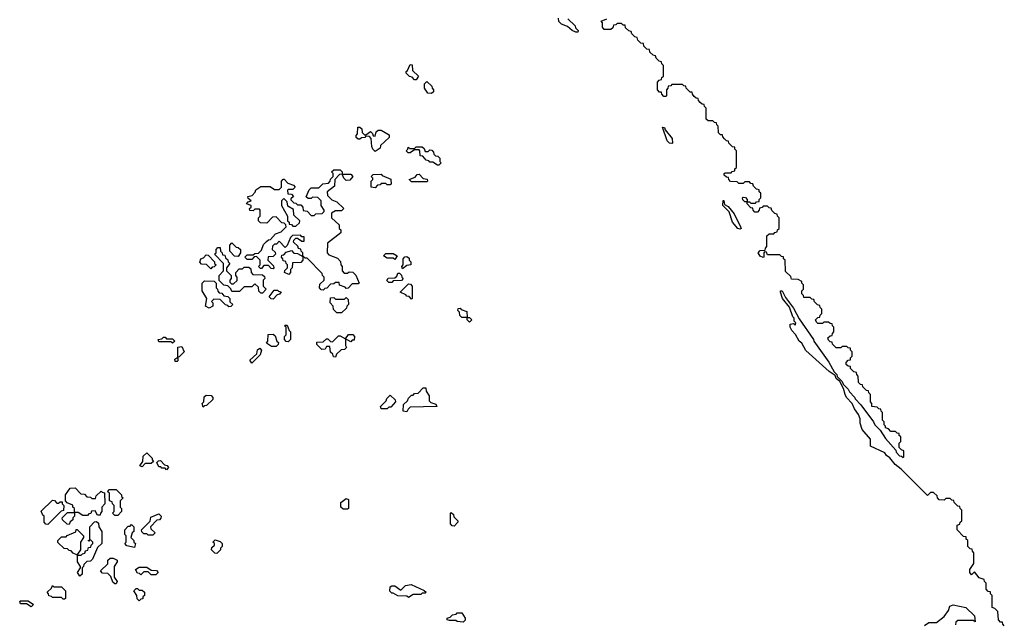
# Model space of a CAD drawing. Extents: x 2776963 to 2884430, y 684484 to 829250.
# Tile 282 of 287: x 2877720 to 2884190, y 815705 to 819675. Entities that reach past the tile are written whole.
import ezdxf

# ---------------------------------------------------------------- set-up
doc = ezdxf.new("R2010")
doc.units = 0

msp = doc.modelspace()

# ---------------------------------------------------------------- linework, layer by layer
at = {"layer": '0CON20XD'}
for points in [[(2881321.7, 819681.7), (2881370, 819635), (2881371.7, 819621.7), (2881390, 819605), (2881387.5, 819592.5), (2881375, 819593.3), (2881350, 819605), (2881320, 819630), (2881280, 819645), (2881263, 819663), (2881260, 819685)], [(2882391.7, 818611.7), (2882380, 818625), (2882378.3, 818638.3), (2882365, 818640), (2882350, 818655), (2882350, 818665), (2882355, 818670), (2882395, 818670), (2882401.7, 818678.3), (2882418.3, 818681.7), (2882420, 818695), (2882430, 818705), (2882430, 818815), (2882420, 818825), (2882418.3, 818838.3), (2882405, 818840), (2882380, 818865), (2882378.3, 818878.3), (2882365, 818880), (2882351.7, 818891.7), (2882340, 818905), (2882338.3, 818918.3), (2882325, 818920), (2882311.7, 818931.7), (2882310, 818975), (2882300, 818985), (2882298.3, 818998.3), (2882285, 819000), (2882275, 819010), (2882245, 819010), (2882231.7, 819021.7), (2882230, 819095), (2882220, 819105), (2882218.3, 819118.3), (2882205, 819120), (2882191.7, 819131.7), (2882180, 819145), (2882178.3, 819158.3), (2882165, 819160), (2882151.7, 819171.7), (2882140, 819185), (2882138.3, 819198.3), (2882125, 819200), (2882100, 819225), (2882098.3, 819238.3), (2882085, 819240), (2882075, 819250), (2882005, 819250), (2881998.3, 819241.7), (2881981.7, 819238.3), (2881980, 819225), (2881970, 819215), (2881970, 819175), (2881965, 819170), (2881951.7, 819171.7), (2881940, 819185), (2881938.3, 819198.3), (2881925, 819200), (2881910, 819215), (2881910, 819265), (2881921.7, 819278.3), (2881938.3, 819281.7), (2881940, 819295), (2881950, 819305), (2881950, 819375), (2881940, 819385), (2881938.3, 819398.3), (2881921.7, 819401.7), (2881901.7, 819421.7), (2881898.3, 819438.3), (2881881.7, 819441.7), (2881861.7, 819461.7), (2881858.3, 819478.3), (2881841.7, 819481.7), (2881821.7, 819501.7), (2881818.3, 819518.3), (2881801.7, 819521.7), (2881781.7, 819541.7), (2881778.3, 819558.3), (2881761.7, 819561.7), (2881741.7, 819581.7), (2881738.3, 819598.3), (2881721.7, 819601.7), (2881701.7, 819621.7), (2881698.3, 819638.3), (2881685, 819640), (2881675, 819650), (2881645, 819650), (2881638.3, 819641.7), (2881621.7, 819638.3), (2881618.3, 819621.7), (2881605, 819610), (2881561.7, 819611.7), (2881550, 819625), (2881550, 819655), (2881540, 819665), (2881578.3, 819681.7)], [(2880325, 819280), (2880315, 819280), (2880298.3, 819298.3), (2880281.7, 819301.7), (2880260, 819325), (2880260, 819335), (2880268.3, 819341.7), (2880285, 819380), (2880298.3, 819378.3), (2880301.7, 819341.7), (2880340, 819305), (2880325, 819280)], [(2880425, 819190), (2880401.7, 819191.7), (2880380, 819225), (2880380, 819255), (2880395, 819270), (2880428.3, 819238.3), (2880430, 819225), (2880440, 819215), (2880438.3, 819201.7), (2880425, 819190)], [(2880055, 818810), (2880040, 818825), (2880033, 818843), (2880030, 818895), (2880018.3, 818908.3), (2879995, 818910), (2879988.3, 818901.7), (2879965, 818900), (2879955, 818890), (2879945, 818890), (2879931.7, 818901.7), (2879930, 818915), (2879940, 818925), (2879941.7, 818968.3), (2879955, 818970), (2879968.3, 818958.3), (2879970, 818935), (2879985, 818920), (2879995, 818920), (2880025, 818940), (2880038.3, 818928.3), (2880041.7, 818911.7), (2880055, 818910), (2880061.7, 818938.3), (2880075, 818950), (2880095, 818950), (2880148.3, 818918.3), (2880148.3, 818901.7), (2880091.7, 818848.3), (2880088.3, 818831.7), (2880055, 818810)], [(2882005, 818862.5), (2881990, 818865), (2881975, 818880), (2881945, 818970), (2881956.4, 818966.4), (2881961.7, 818951.7), (2882006.7, 818895), (2882010, 818865), (2882005, 818862.5)], [(2880475, 818720), (2880465, 818720), (2880435, 818740), (2880415, 818740), (2880408.3, 818748.3), (2880391.7, 818751.7), (2880368.3, 818778.3), (2880351.7, 818781.7), (2880350, 818815), (2880345, 818820), (2880315, 818820), (2880285, 818800), (2880271.7, 818801.7), (2880260, 818815), (2880270, 818825), (2880271.7, 818838.3), (2880285, 818830), (2880315, 818830), (2880325, 818840), (2880365, 818840), (2880378.3, 818828.3), (2880385, 818810), (2880405, 818810), (2880415, 818820), (2880428.3, 818818.3), (2880440, 818805), (2880441.7, 818791.7), (2880451.7, 818781.7), (2880468.3, 818778.3), (2880480, 818765), (2880480, 818745), (2880490, 818735), (2880475, 818720)], [(2879715, 817900), (2879701.7, 817901.7), (2879690, 817915), (2879691.7, 817938.3), (2879720, 817965), (2879720, 817985), (2879710, 817995), (2879708.3, 818008.3), (2879608.3, 818108.3), (2879595, 818110), (2879585, 818120), (2879580, 818120), (2879580, 818095), (2879568.3, 818081.7), (2879511.7, 818078.3), (2879510, 818045), (2879500, 818035), (2879500, 818015), (2879488.3, 818001.7), (2879460, 818015), (2879461.7, 818028.3), (2879480, 818045), (2879480, 818065), (2879470, 818075), (2879468.3, 818088.3), (2879451.7, 818091.7), (2879450, 818105), (2879440, 818115), (2879441.7, 818128.3), (2879455, 818130), (2879471.7, 818148.3), (2879505, 818160), (2879521.7, 818141.7), (2879545, 818140), (2879580, 818120), (2879580, 818145), (2879570, 818155), (2879568.3, 818168.3), (2879551.7, 818171.7), (2879548.3, 818188.3), (2879520, 818215), (2879521.7, 818228.3), (2879535, 818240), (2879545, 818240), (2879575, 818220), (2879588.3, 818221.7), (2879588.3, 818248.3), (2879575, 818250), (2879565, 818260), (2879511.7, 818258.3), (2879500, 818245), (2879478.3, 818191.7), (2879465, 818180), (2879425, 818220), (2879408.3, 818201.7), (2879395, 818200), (2879381.7, 818188.3), (2879380, 818165), (2879398.3, 818148.3), (2879400, 818135), (2879385, 818120), (2879351.7, 818118.3), (2879350, 818095), (2879388.3, 818058.3), (2879390, 818045), (2879385, 818040), (2879371.7, 818041.7), (2879355, 818060), (2879325, 818060), (2879308.3, 818041.7), (2879301.7, 818041.7), (2879290, 818055), (2879300, 818065), (2879300, 818095), (2879275, 818120), (2879261.7, 818118.3), (2879245, 818100), (2879215, 818100), (2879200, 818115), (2879215, 818130), (2879255, 818130), (2879265, 818140), (2879288.3, 818141.7), (2879308.3, 818161.7), (2879321.7, 818198.3), (2879341.7, 818218.3), (2879355, 818230), (2879368.3, 818231.7), (2879401.7, 818268.3), (2879438.3, 818281.7), (2879470, 818315), (2879468.3, 818328.3), (2879458.3, 818338.3), (2879441.7, 818341.7), (2879405, 818380), (2879381.7, 818378.3), (2879345, 818340), (2879301.7, 818341.7), (2879290, 818355), (2879290, 818375), (2879300, 818385), (2879300, 818425), (2879295, 818430), (2879265, 818430), (2879255, 818420), (2879231.7, 818421.7), (2879230, 818435), (2879240, 818445), (2879240, 818455), (2879210, 818465), (2879221.7, 818478.3), (2879240, 818485), (2879221.7, 818501.7), (2879220, 818515), (2879248.3, 818521.7), (2879268.3, 818541.7), (2879271.7, 818558.3), (2879305, 818580), (2879365, 818580), (2879395, 818560), (2879425, 818560), (2879440, 818575), (2879440, 818615), (2879451.7, 818628.3), (2879458.3, 818628.3), (2879481.7, 818601.7), (2879518.3, 818588.3), (2879530, 818575), (2879515, 818560), (2879485, 818560), (2879480, 818555), (2879481.7, 818531.7), (2879505, 818530), (2879520, 818515), (2879501.7, 818498.3), (2879501.7, 818491.7), (2879521.7, 818471.7), (2879535, 818470), (2879545, 818460), (2879568.3, 818458.3), (2879580, 818445), (2879581.7, 818421.7), (2879608.3, 818418.3), (2879635, 818390), (2879655, 818390), (2879665, 818400), (2879708.3, 818401.7), (2879720, 818415), (2879720, 818425), (2879700, 818455), (2879700, 818485), (2879678.3, 818508.3), (2879645, 818510), (2879635, 818500), (2879615, 818500), (2879601.7, 818511.7), (2879621.7, 818558.3), (2879635, 818570), (2879685, 818570), (2879711.7, 818598.3), (2879748.3, 818601.7), (2879760, 818615), (2879761.7, 818628.3), (2879780, 818645), (2879780, 818665), (2879770, 818675), (2879785, 818690), (2879825, 818690), (2879840, 818675), (2879840, 818660), (2879895, 818660), (2879910, 818645), (2879888.3, 818621.7), (2879865, 818620), (2879850, 818635), (2879840, 818660), (2879821.7, 818658.3), (2879790, 818625), (2879788.3, 818581.7), (2879740, 818545), (2879741.7, 818521.7), (2879771.7, 818491.7), (2879805, 818480), (2879850, 818435), (2879835, 818420), (2879795, 818420), (2879770, 818405), (2879770, 818375), (2879818.3, 818328.3), (2879820, 818305), (2879830, 818295), (2879830, 818275), (2879741.7, 818208.3), (2879740, 818145), (2879751.7, 818131.7), (2879808.3, 818108.3), (2879828.3, 818088.3), (2879830, 818065), (2879840, 818055), (2879840, 818025), (2879851.7, 818011.7), (2879875, 818010), (2879885, 818020), (2879908.3, 818018.3), (2879928.3, 817998.3), (2879950, 817945), (2879945, 817940), (2879905, 817940), (2879878.3, 817911.7), (2879865, 817910), (2879858.3, 817918.3), (2879821.7, 817931.7), (2879818.3, 817948.3), (2879795, 817950), (2879785, 817940), (2879761.7, 817938.3), (2879738.3, 817911.7), (2879725, 817910), (2879715, 817900)], [(2880055, 818570), (2880030, 818575), (2880030, 818615), (2880040, 818625), (2880040, 818635), (2880030, 818645), (2880041.7, 818658.3), (2880095, 818660), (2880101.7, 818651.7), (2880158.3, 818628.3), (2880160, 818595), (2880155, 818590), (2880135, 818590), (2880125, 818600), (2880095, 818600), (2880088.3, 818591.7), (2880071.7, 818588.3), (2880055, 818570)], [(2880395, 818610), (2880295, 818610), (2880280, 818625), (2880318.3, 818641.7), (2880331.7, 818658.3), (2880345, 818660), (2880371.7, 818631.7), (2880398.3, 818628.3), (2880400, 818615), (2880395, 818610)], [(2884190, 815695), (2884180, 815705), (2884178.3, 815718.3), (2884165, 815720), (2884152.5, 815735), (2884148.3, 815788.3), (2884128.3, 815808.3), (2884110, 815815), (2884110, 815895), (2884100, 815905), (2884098.3, 815918.3), (2884085, 815920), (2884070, 815935), (2884070, 815975), (2884060, 815985), (2884058.3, 815998.3), (2884025, 816010), (2883995, 816050), (2883975, 816030), (2883962.5, 816045), (2883962.5, 816065), (2883990, 816105), (2883990, 816175), (2883980, 816185), (2883978.3, 816198.3), (2883965, 816200), (2883950, 816215), (2883950, 816255), (2883940, 816265), (2883938.3, 816278.3), (2883921.7, 816281.7), (2883880, 816325), (2883880, 816355), (2883898.3, 816361.7), (2883900, 816375), (2883910, 816385), (2883910, 816455), (2883900, 816465), (2883898.3, 816478.3), (2883885, 816480), (2883860, 816505), (2883858.3, 816518.3), (2883845, 816520), (2883835, 816530), (2883805, 816530), (2883795, 816520), (2883761.7, 816521.7), (2883750, 816535), (2883748.3, 816548.3), (2883725, 816570), (2883705, 816570), (2883685, 816550), (2883513, 816723), (2883473.6, 816753.6), (2883438.3, 816798.3), (2883415, 816812.5), (2883405, 816830), (2883310, 816875), (2883311.7, 816921.7), (2883256.7, 816985), (2883243.8, 817025), (2883243.3, 817055), (2883231.7, 817081.7), (2883205, 817120), (2883190, 817155), (2883152.5, 817195), (2883143.3, 817213.3), (2883132.5, 817252.5), (2883108.3, 817298.3), (2883085, 817320), (2883078.3, 817338.3), (2883040, 817365), (2882885, 817503.8), (2882860, 817550), (2882842.5, 817565), (2882818.3, 817608.3), (2882793.3, 817635), (2882782.5, 817655), (2882783.3, 817675), (2882805, 817680), (2882815, 817670), (2882820, 817685), (2882810, 817695), (2882810, 817715), (2882800, 817725), (2882778.3, 817788.3), (2882732.5, 817845), (2882720, 817885), (2882720, 817895), (2882730, 817895), (2882751.7, 817851.7), (2882805, 817780), (2882841.7, 817711.7), (2882935.8, 817575.8), (2882937.5, 817565), (2883036.1, 817426.1), (2883071.7, 817361.7), (2883090, 817345), (2883091.7, 817331.7), (2883125, 817300), (2883131.7, 817281.7), (2883165, 817250), (2883171.7, 817231.7), (2883206.4, 817196.4), (2883210, 817185), (2883246.4, 817146.4), (2883330, 817035), (2883340, 817015), (2883375, 816980), (2883410, 816925), (2883478.3, 816848.3), (2883480, 816835), (2883501.7, 816811.7), (2883515, 816810), (2883525, 816800), (2883530, 816805), (2883530, 816845), (2883515, 816850), (2883500, 816865), (2883500, 816895), (2883510, 816905), (2883510, 816935), (2883500, 816945), (2883498.3, 816958.3), (2883485, 816960), (2883475, 816970), (2883445, 816970), (2883428.3, 816988.3), (2883410, 816995), (2883410, 817005), (2883400, 817015), (2883400, 817035), (2883390, 817045), (2883390, 817095), (2883380, 817105), (2883378.3, 817118.3), (2883365, 817120), (2883355, 817130), (2883320, 817135), (2883320, 817155), (2883310, 817165), (2883310, 817215), (2883300, 817225), (2883298.3, 817238.3), (2883285, 817240), (2883260, 817265), (2883258.3, 817278.3), (2883245, 817280), (2883231.7, 817291.7), (2883230, 817335), (2883220, 817345), (2883218.3, 817358.3), (2883201.7, 817361.7), (2883180, 817385), (2883178.3, 817398.3), (2883165, 817400), (2883151.7, 817411.7), (2883150, 817425), (2883165, 817440), (2883178.3, 817441.7), (2883180, 817455), (2883190, 817465), (2883190, 817495), (2883180, 817505), (2883178.3, 817518.3), (2883165, 817520), (2883155, 817530), (2883125, 817530), (2883115, 817520), (2883085, 817520), (2883060, 817545), (2883058.3, 817558.3), (2883045, 817560), (2883035, 817570), (2883030, 817585), (2883045, 817600), (2883058.3, 817601.7), (2883060, 817615), (2883070, 817625), (2883070, 817655), (2883060, 817665), (2883058.3, 817678.3), (2883045, 817680), (2883035, 817690), (2883005, 817690), (2882995, 817680), (2882965, 817680), (2882955, 817690), (2882950, 817705), (2882965, 817720), (2882978.3, 817721.7), (2882980, 817735), (2882990, 817745), (2882990, 817775), (2882980, 817785), (2882978.3, 817798.3), (2882961.7, 817801.7), (2882941.7, 817821.7), (2882938.3, 817838.3), (2882925, 817840), (2882915, 817850), (2882871.7, 817851.7), (2882870, 817865), (2882860, 817875), (2882860, 817895), (2882870, 817905), (2882870, 817935), (2882860, 817945), (2882860, 817955), (2882835, 817970), (2882791.7, 817971.7), (2882788.3, 817988.3), (2882751.7, 818021.7), (2882750, 818095), (2882740, 818105), (2882738.3, 818118.3), (2882725, 818120), (2882715, 818130), (2882635, 818130), (2882628.3, 818148.3), (2882615, 818150), (2882610, 818145), (2882610, 818115), (2882605, 818112.5), (2882585, 818122.5), (2882572.5, 818145), (2882585, 818160), (2882618.3, 818161.7), (2882620, 818175), (2882630, 818185), (2882630, 818255), (2882645, 818270), (2882675, 818270), (2882681.7, 818278.3), (2882698.3, 818281.7), (2882700, 818295), (2882710, 818305), (2882710, 818375), (2882700, 818385), (2882698.3, 818398.3), (2882681.7, 818401.7), (2882661.7, 818421.7), (2882658.3, 818438.3), (2882645, 818440), (2882635, 818450), (2882605, 818450), (2882598.3, 818441.7), (2882581.7, 818438.3), (2882580, 818425), (2882568.3, 818411.7), (2882551.7, 818411.7), (2882540, 818425), (2882538.3, 818438.3), (2882525, 818440), (2882500, 818465), (2882500, 818480), (2882485, 818480), (2882471.7, 818491.7), (2882470, 818505), (2882475, 818510), (2882488.3, 818508.3), (2882500, 818495), (2882500, 818480), (2882515, 818480), (2882525, 818470), (2882555, 818470), (2882561.7, 818478.3), (2882578.3, 818481.7), (2882580, 818495), (2882590, 818505), (2882590, 818535), (2882580, 818545), (2882578.3, 818558.3), (2882561.7, 818561.7), (2882541.7, 818581.7), (2882538.3, 818598.3), (2882525, 818600), (2882515, 818610), (2882485, 818610), (2882475, 818600), (2882445, 818600), (2882435, 818610), (2882391.7, 818611.7)], [(2879535, 818320), (2879558.3, 818341.7), (2879560, 818355), (2879521.7, 818391.7), (2879518.3, 818428.3), (2879481.7, 818451.7), (2879478.3, 818478.3), (2879455, 818500), (2879440, 818485), (2879440, 818455), (2879480, 818385), (2879480, 818355), (2879490, 818345), (2879491.7, 818331.7), (2879505, 818330), (2879515, 818320), (2879535, 818320)], [(2882455, 818300), (2882440, 818305), (2882403.3, 818345), (2882382.5, 818412.5), (2882340, 818455), (2882341.7, 818488.3), (2882347, 818487), (2882351.7, 818461.7), (2882375, 818447.5), (2882415, 818400), (2882457.5, 818315), (2882460, 818305), (2882455, 818300)], [(2879155, 818120), (2879131.7, 818121.7), (2879100, 818155), (2879100, 818195), (2879115, 818210), (2879141.7, 818181.7), (2879155, 818180), (2879170, 818165), (2879170, 818145), (2879155, 818120)], [(2879315, 817880), (2879305, 817880), (2879291.7, 817891.7), (2879288.3, 817918.3), (2879265, 817940), (2879245, 817920), (2879195, 817920), (2879165, 817890), (2879115, 817890), (2879108.3, 817908.3), (2879088.3, 817928.3), (2879061.7, 817931.7), (2879031.7, 817961.7), (2879030, 817995), (2879060, 818025), (2879060, 818075), (2879000, 818135), (2879010, 818145), (2879010, 818165), (2879021.7, 818178.3), (2879038.3, 818178.3), (2879040, 818155), (2879050, 818145), (2879051.7, 818131.7), (2879068.3, 818128.3), (2879071.7, 818111.7), (2879088.3, 818098.3), (2879090, 818085), (2879100, 818075), (2879080, 818045), (2879080, 818025), (2879110, 817995), (2879110, 817975), (2879100, 817965), (2879101.7, 817951.7), (2879111.7, 817941.7), (2879125, 817940), (2879148.3, 817961.7), (2879150, 817985), (2879140, 817995), (2879140, 818015), (2879161.7, 818038.3), (2879185, 818040), (2879195, 818050), (2879225, 818050), (2879238.3, 818038.3), (2879240, 818015), (2879251.7, 818001.7), (2879315, 818000), (2879328.3, 817988.3), (2879330, 817975), (2879320, 817965), (2879320, 817925), (2879340, 817905), (2879315, 817880)], [(2880185, 818100), (2880175, 818110), (2880135, 818110), (2880110, 818125), (2880125, 818140), (2880175, 818140), (2880200, 818125), (2880185, 818100)], [(2878975, 818040), (2878948.3, 818068.3), (2878915, 818070), (2878903, 818083), (2878910, 818105), (2878928.3, 818111.7), (2878945, 818130), (2878958.3, 818128.3), (2879000, 818085), (2879000, 818075), (2879010, 818065), (2878998.3, 818051.7), (2878985, 818050), (2878975, 818040)], [(2880235, 818040), (2880230, 818055), (2880240, 818065), (2880240, 818105), (2880251.7, 818118.3), (2880265, 818120), (2880278.3, 818108.3), (2880280, 818095), (2880290, 818085), (2880290, 818065), (2880265, 818060), (2880235, 818040)], [(2880165, 817950), (2880145, 817950), (2880131.7, 817961.7), (2880141.7, 817978.3), (2880185, 817980), (2880198.3, 817991.7), (2880205, 818010), (2880215, 818010), (2880228.3, 817998.3), (2880230, 817985), (2880240, 817975), (2880228.3, 817961.7), (2880175, 817960), (2880165, 817950)], [(2878965, 817780), (2878940, 817795), (2878950, 817845), (2878920, 817895), (2878920, 817945), (2878935, 817960), (2878998.3, 817958.3), (2879010, 817945), (2879010, 817915), (2879020, 817905), (2879021.7, 817891.7), (2879031.7, 817881.7), (2879048.3, 817878.3), (2879061.7, 817861.7), (2879088.3, 817858.3), (2879100, 817845), (2879101.7, 817821.7), (2879120, 817805), (2879108.3, 817791.7), (2879095, 817790), (2879088.3, 817798.3), (2879071.7, 817801.7), (2879038.3, 817838.3), (2878995, 817840), (2878980, 817825), (2878990, 817815), (2878990, 817795), (2878965, 817780)], [(2880295, 817840), (2880278.3, 817858.3), (2880265, 817860), (2880258.3, 817868.3), (2880220, 817885), (2880275, 817940), (2880288.3, 817938.3), (2880300, 817925), (2880300, 817845), (2880295, 817840)], [(2879385, 817840), (2879371.7, 817841.7), (2879360, 817855), (2879391.7, 817898.3), (2879415, 817900), (2879421.7, 817891.7), (2879438.3, 817888.3), (2879428.3, 817871.7), (2879411.7, 817868.3), (2879385, 817840)], [(2879835, 817750), (2879805, 817750), (2879781.7, 817771.7), (2879780, 817795), (2879760, 817815), (2879761.7, 817848.3), (2879785, 817850), (2879795, 817840), (2879855, 817840), (2879865, 817850), (2879878.3, 817838.3), (2879880, 817805), (2879870, 817795), (2879868.3, 817781.7), (2879835, 817750)], [(2880675, 817690), (2880660, 817705), (2880660, 817720), (2880625, 817720), (2880611.7, 817731.7), (2880610, 817755), (2880600, 817765), (2880601.7, 817778.3), (2880615, 817780), (2880621.7, 817771.7), (2880658.3, 817758.3), (2880660, 817720), (2880675, 817720), (2880690, 817705), (2880675, 817690)], [(2879485, 817560), (2879471.7, 817561.7), (2879460, 817575), (2879460, 817595), (2879470, 817605), (2879470, 817655), (2879460, 817665), (2879465, 817670), (2879478.3, 817668.3), (2879490, 817635), (2879500, 817625), (2879500, 817575), (2879485, 817560)], [(2878725, 817550), (2878715, 817560), (2878635, 817560), (2878630, 817575), (2878655, 817580), (2878665, 817590), (2878675, 817590), (2878685, 817580), (2878725, 817580), (2878740, 817565), (2878725, 817550)], [(2879405, 817530), (2879375, 817530), (2879341.7, 817551.7), (2879350, 817565), (2879351.7, 817608.3), (2879385, 817610), (2879398.3, 817598.3), (2879410, 817565), (2879420, 817555), (2879418.3, 817541.7), (2879405, 817530)], [(2879795, 817460), (2879781.7, 817461.7), (2879778.3, 817478.3), (2879761.7, 817491.7), (2879758.3, 817528.3), (2879735, 817530), (2879728.3, 817511.7), (2879705, 817510), (2879671.7, 817541.7), (2879671.7, 817558.3), (2879715, 817560), (2879735, 817580), (2879745, 817580), (2879761.7, 817561.7), (2879775, 817560), (2879815, 817600), (2879825, 817600), (2879860, 817580), (2879881.7, 817608.3), (2879908.3, 817608.3), (2879920, 817595), (2879918.3, 817571.7), (2879905, 817570), (2879895, 817560), (2879860, 817580), (2879860, 817535), (2879868.3, 817521.7), (2879855, 817510), (2879831.7, 817508.3), (2879801.7, 817478.3), (2879795, 817460)], [(2878755, 817430), (2878741.7, 817431.7), (2878740, 817445), (2878760, 817460), (2878760, 817525), (2878785, 817530), (2878800, 817495), (2878768.3, 817461.7), (2878760, 817460), (2878760, 817435), (2878755, 817430)], [(2879245, 817420), (2879231.7, 817438.3), (2879278.3, 817481.7), (2879281.7, 817508.3), (2879298.3, 817518.3), (2879310, 817505), (2879300, 817475), (2879245, 817420)], [(2880265, 817100), (2880240, 817105), (2880241.7, 817148.3), (2880268.3, 817171.7), (2880275, 817190), (2880295, 817210), (2880305, 817210), (2880315, 817220), (2880338.3, 817221.7), (2880371.7, 817258.3), (2880388.3, 817258.3), (2880390, 817235), (2880410, 817205), (2880411.7, 817171.7), (2880421.7, 817161.7), (2880455, 817150), (2880460, 817135), (2880285, 817130), (2880271.7, 817118.3), (2880265, 817100)], [(2878925, 817130), (2878920, 817155), (2878930, 817165), (2878931.7, 817198.3), (2878945, 817210), (2878978.3, 817208.3), (2878990, 817195), (2878988.3, 817181.7), (2878948.3, 817141.7), (2878935, 817140), (2878925, 817130)], [(2880135, 817120), (2880095, 817120), (2880090, 817135), (2880128.3, 817171.7), (2880131.7, 817188.3), (2880155, 817210), (2880188.3, 817178.3), (2880190, 817165), (2880158.3, 817131.7), (2880145, 817130), (2880135, 817120)], [(2878525, 816740), (2878510, 816745), (2878530, 816775), (2878531.7, 816808.3), (2878555, 816830), (2878590, 816795), (2878590, 816785), (2878600, 816775), (2878585, 816760), (2878545, 816760), (2878525, 816740)], [(2878685, 816720), (2878675, 816730), (2878655, 816730), (2878648.3, 816738.3), (2878635, 816740), (2878621.7, 816768.3), (2878631.7, 816778.3), (2878645, 816780), (2878671.7, 816751.7), (2878688.3, 816748.3), (2878697.5, 816735), (2878685, 816720)], [(2878045, 816360), (2878031.7, 816361.7), (2878001.7, 816391.7), (2878000, 816405), (2878035, 816440), (2878080, 816440), (2878080, 816465), (2878070, 816475), (2878068.3, 816488.3), (2878031.7, 816501.7), (2878020, 816515), (2878020, 816555), (2878051.7, 816598.3), (2878085, 816600), (2878121.7, 816561.7), (2878145, 816560), (2878161.7, 816541.7), (2878185, 816540), (2878195, 816530), (2878218.3, 816531.7), (2878221.7, 816548.3), (2878255, 816580), (2878261.7, 816571.7), (2878278.3, 816568.3), (2878280, 816495), (2878260, 816475), (2878260, 816445), (2878250, 816435), (2878248.3, 816421.7), (2878231.7, 816421.7), (2878215, 816450), (2878191.7, 816448.3), (2878188.3, 816431.7), (2878175, 816430), (2878165, 816420), (2878135, 816420), (2878105, 816440), (2878080, 816440), (2878080, 816415), (2878070, 816405), (2878068.3, 816391.7), (2878051.7, 816378.3), (2878045, 816360)], [(2878365, 816420), (2878345, 816420), (2878330, 816435), (2878340, 816445), (2878340, 816485), (2878330, 816495), (2878328.3, 816508.3), (2878310, 816515), (2878310, 816565), (2878300, 816575), (2878305, 816590), (2878355, 816590), (2878390, 816555), (2878390, 816545), (2878400, 816535), (2878380, 816515), (2878380, 816475), (2878390, 816465), (2878390, 816445), (2878365, 816420)], [(2877905, 816360), (2877891.7, 816361.7), (2877880, 816375), (2877880, 816415), (2877871.7, 816421.7), (2877861.7, 816448.3), (2877935, 816520), (2877948.3, 816518.3), (2877965, 816500), (2877975, 816500), (2877985, 816510), (2877998.3, 816508.3), (2878000, 816495), (2878010, 816485), (2878008.3, 816451.7), (2877991.7, 816448.3), (2877905, 816360)], [(2879875, 816460), (2879845, 816460), (2879830, 816475), (2879830, 816505), (2879865, 816530), (2879880, 816525), (2879880, 816465), (2879875, 816460)], [(2878595, 816290), (2878565, 816290), (2878555, 816300), (2878535, 816300), (2878521.7, 816311.7), (2878520, 816325), (2878578.3, 816381.7), (2878581.7, 816408.3), (2878635, 816430), (2878650, 816415), (2878648.3, 816401.7), (2878638.3, 816391.7), (2878621.7, 816388.3), (2878580, 816345), (2878581.7, 816331.7), (2878610, 816305), (2878595, 816290)], [(2880575, 816350), (2880561.7, 816351.7), (2880550, 816365), (2880550, 816435), (2880555, 816440), (2880570, 816425), (2880571.7, 816411.7), (2880600, 816385), (2880600, 816375), (2880575, 816350)], [(2878115, 816020), (2878100, 816045), (2878120, 816075), (2878120, 816085), (2878100, 816115), (2878100, 816160), (2878071.7, 816171.7), (2878058.3, 816188.3), (2878045, 816190), (2878035, 816200), (2878011.7, 816201.7), (2877971.7, 816241.7), (2877970, 816255), (2877995, 816280), (2878025, 816280), (2878031.7, 816288.3), (2878088.3, 816311.7), (2878091.7, 816328.3), (2878098.3, 816328.3), (2878140, 816285), (2878140, 816275), (2878120, 816245), (2878120, 816195), (2878100, 816165), (2878100, 816160), (2878125, 816160), (2878131.7, 816168.3), (2878148.3, 816171.7), (2878151.7, 816188.3), (2878168.3, 816191.7), (2878171.7, 816208.3), (2878188.3, 816211.7), (2878190, 816225), (2878200, 816235), (2878200, 816245), (2878188.3, 816258.3), (2878180, 816260), (2878175, 816250), (2878170, 816255), (2878180, 816260), (2878180, 816345), (2878211.7, 816378.3), (2878225, 816380), (2878238.3, 816368.3), (2878240, 816345), (2878260, 816315), (2878260, 816235), (2878231.7, 816208.3), (2878198.3, 816131.7), (2878185, 816120), (2878161.7, 816118.3), (2878141.7, 816098.3), (2878140, 816085), (2878130, 816075), (2878130, 816035), (2878115, 816020)], [(2878475, 816210), (2878425, 816220), (2878410, 816235), (2878420, 816245), (2878420, 816285), (2878410, 816295), (2878410, 816325), (2878431.7, 816348.3), (2878445, 816350), (2878455, 816360), (2878470, 816345), (2878470, 816315), (2878460, 816305), (2878450, 816275), (2878470, 816255), (2878470, 816245), (2878480, 816235), (2878475, 816210)], [(2879015, 816170), (2879001.7, 816171.7), (2878980, 816195), (2878981.7, 816208.3), (2879000, 816225), (2879000, 816235), (2878990, 816245), (2879005, 816260), (2879038.3, 816248.3), (2879050, 816235), (2879050, 816215), (2879040, 816205), (2879040, 816195), (2879015, 816170)], [(2878355, 815970), (2878345, 815970), (2878331.7, 815981.7), (2878318.3, 816018.3), (2878298.3, 816038.3), (2878265, 816040), (2878250, 816055), (2878298.3, 816101.7), (2878300, 816125), (2878315, 816140), (2878335, 816140), (2878360, 816125), (2878360, 816115), (2878340, 816085), (2878340, 816015), (2878360, 815985), (2878355, 815970)], [(2878615, 816030), (2878585, 816030), (2878565, 816050), (2878535, 816050), (2878515, 816030), (2878508.3, 816038.3), (2878495, 816040), (2878480, 816065), (2878505, 816080), (2878555, 816080), (2878585, 816060), (2878618.3, 816058.3), (2878630, 816045), (2878615, 816030)], [(2878015, 815870), (2878005, 815870), (2877995, 815880), (2877935, 815880), (2877928.3, 815888.3), (2877911.7, 815891.7), (2877910, 815905), (2877900, 815915), (2877928.3, 815941.7), (2877935, 815960), (2877945, 815950), (2877995, 815950), (2878020, 815925), (2878020, 815875), (2878015, 815870)], [(2878505, 815860), (2878491.7, 815871.7), (2878490, 815895), (2878470, 815925), (2878485, 815940), (2878495, 815940), (2878505, 815930), (2878525, 815930), (2878540, 815915), (2878540, 815895), (2878530, 815885), (2878528.3, 815871.7), (2878515, 815870), (2878505, 815860)], [(2880275, 815880), (2880265, 815890), (2880205, 815892.5), (2880175, 815910), (2880165, 815910), (2880153, 815923), (2880155, 815950), (2880165, 815957.5), (2880185, 815957.5), (2880225, 815930), (2880255, 815960), (2880293, 815967), (2880377, 815927), (2880390, 815915), (2880385, 815910), (2880365, 815910), (2880355, 815900), (2880305, 815900), (2880275, 815880)], [(2877795, 815820), (2877765, 815840), (2877725, 815840), (2877720, 815855), (2877725, 815860), (2877775, 815860), (2877810, 815835), (2877795, 815820)], [(2883665, 815696.7), (2883695, 815716.2), (2883745, 815717.5), (2883793.8, 815756.2), (2883822.5, 815795), (2883832.5, 815825), (2883855, 815832.5), (2883937.5, 815815), (2883995, 815760), (2883998.3, 815721.7), (2883985, 815730), (2883885, 815730), (2883871.7, 815718.3), (2883868.3, 815701.7)], [(2880635, 815720), (2880595, 815722.5), (2880585, 815730), (2880545, 815730), (2880530, 815735), (2880530, 815745), (2880548.3, 815751.7), (2880563, 815767), (2880588.3, 815771.7), (2880595, 815780), (2880625, 815780), (2880647.5, 815745), (2880647, 815733), (2880635, 815720)]]:
    msp.add_lwpolyline(points, dxfattribs=at)

doc.saveas('drawing.dxf')
